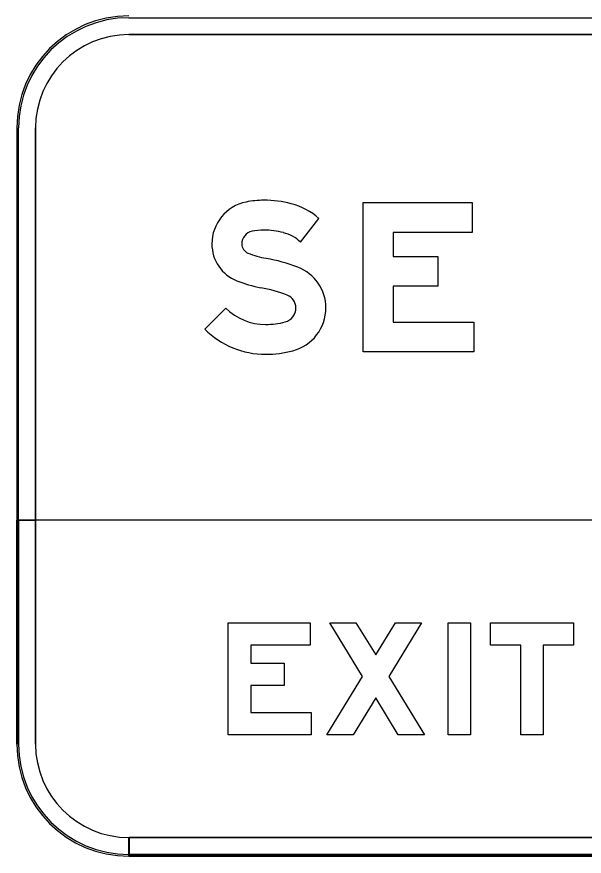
# Model space of a CAD drawing. Extents: x 2149961 to 2150220, y 145114 to 145240.
# Drawn here: x 2150031.52 to 2150036.58, y 145147.13 to 145154.62 of the extents above; entities that cross this region are included whole.
import ezdxf

# ---------------------------------------------------------------- set-up
doc = ezdxf.new("R2010")
doc.units = 0
for name, color, linetype in [('GSBWFILL', 7, 'Continuous'), ('GSCOLORFILL', 7, 'Continuous'), ('GSOUTLINE', 7, 'Continuous')]:
    doc.layers.add(name, color=color, linetype=linetype)

msp = doc.modelspace()

# ---------------------------------------------------------------- linework, layer by layer
at = {"layer": 'GSBWFILL'}
for p, q in [((2150032.52, 145154.4662), (2150046.02, 145154.4662)), ((2150031.52, 145153.6329), (2150031.52, 145148.1329)), ((2150031.6867, 145148.1329), (2150031.6867, 145153.6329)), ((2150031.52, 145148.1329), (2150031.52, 145150.1332)), ((2150031.52, 145150.1332), (2150031.6867, 145150.1332)), ((2150047.02, 145150.1332), (2150031.52, 145150.1332)), ((2150031.52, 145150.1332), (2150031.52, 145148.1329)), ((2150031.6867, 145150.1332), (2150031.6867, 145149.9665)), ((2150031.6867, 145149.9665), (2150031.6867, 145148.1329)), ((2150032.52, 145147.1329), (2150032.52, 145147.2996)), ((2150032.52, 145147.2996), (2150046.02, 145147.2996)), ((2150046.02, 145147.2996), (2150032.5217, 145147.2996)), ((2150032.5217, 145147.2996), (2150032.5217, 145147.1329)), ((2150046.02, 145147.1329), (2150032.52, 145147.1329)), ((2150032.52, 145147.1329), (2150046.02, 145147.1329)), ((2150032.5217, 145147.1329), (2150046.02, 145147.1329))]:
    msp.add_line(p, q, dxfattribs=at)
for points in [[(2150035.5834, 145152.9664), (2150035.5834, 145152.6997), (2150034.8767, 145152.6997), (2150034.8767, 145152.4864), (2150035.2767, 145152.4864), (2150035.2767, 145152.2197), (2150034.8767, 145152.2197), (2150034.8767, 145151.8997), (2150035.5967, 145151.8997), (2150035.5967, 145151.6331), (2150034.6101, 145151.6331), (2150034.6101, 145152.9664)], [(2150034.1364, 145149.2164), (2150034.1364, 145149.0164), (2150033.6064, 145149.0164), (2150033.6064, 145148.8564), (2150033.9064, 145148.8564), (2150033.9064, 145148.6564), (2150033.6064, 145148.6564), (2150033.6064, 145148.4164), (2150034.1464, 145148.4164), (2150034.1464, 145148.2164), (2150033.4064, 145148.2164), (2150033.4064, 145149.2164)], [(2150034.9221, 145148.2164), (2150034.7214, 145148.545), (2150034.5207, 145148.2164), (2150034.2864, 145148.2164), (2150034.6042, 145148.7369), (2150034.3114, 145149.2164), (2150034.5457, 145149.2164), (2150034.7214, 145148.9288), (2150034.8971, 145149.2164), (2150035.1314, 145149.2164), (2150034.8386, 145148.7369), (2150035.1564, 145148.2164)], [(2150035.3664, 145149.2164), (2150035.5664, 145149.2164), (2150035.5664, 145148.2164), (2150035.3664, 145148.2164)], [(2150036.2164, 145148.2164), (2150036.0164, 145148.2164), (2150036.0164, 145149.0164), (2150035.7464, 145149.0164), (2150035.7464, 145149.2164), (2150036.4864, 145149.2164), (2150036.4864, 145149.0164), (2150036.2164, 145149.0164)]]:
    msp.add_lwpolyline(points, close=True, dxfattribs=at)
for points in [[(2150034.0501, 145152.6144), (2150034.215, 145152.8249)], [(2150033.3844, 145152.0249), (2150033.1967, 145151.8355)]]:
    msp.add_lwpolyline(points, dxfattribs=at)
for centre, radius, start, end in [((2150032.52, 145153.6329), 1, 90, 180), ((2150032.52, 145153.6329), 0.8333, 90, 180), ((2150032.52, 145148.1329), 1, 180, 270), ((2150032.52, 145148.1329), 1, 180, 270), ((2150032.52, 145148.1329), 1, 180, 270), ((2150032.52, 145148.1329), 0.8333, 180, 270), ((2150032.52, 145148.1329), 0.8333, 180, 270)]:
    msp.add_arc(centre, radius, start, end, dxfattribs=at)
for centre, major_axis, start_param, end_param in [((2150033.6421, 145152.5972), (0, 0.382), 0.202758, 1.570796), ((2150033.7233, 145152.2019), (0, 0.7855), 0, 0.202758), ((2150033.7233, 145152.0242), (0, 0.9632), 6.026234, 6.283185), ((2150033.8127, 145152.3643), (0, 0.6115), 5.565152, 6.026234), ((2150033.6421, 145152.5972), (0, 0.1153), 0.202758, 1.570796), ((2150033.7233, 145152.2019), (0, 0.5188), 0, 0.202758), ((2150033.7233, 145152.0242), (0, 0.6965), 6.026234, 6.283185), ((2150033.8127, 145152.3643), (0, 0.3448), 5.523837, 6.026234), ((2150033.614, 145152.5972), (0, 0.3538), 1.570796, 2.761249), ((2150033.614, 145152.5972), (0, 0.0872), 1.570796, 2.761249), ((2150033.9046, 145153.324), (0, 0.8699), 2.761249, 2.95744), ((2150033.448, 145150.8729), (0, 1.6233), 5.918637, 6.099033), ((2150033.8883, 145152.0266), (0, 0.3885), 4.712389, 5.918637), ((2150033.9046, 145153.324), (0, 1.1366), 2.761249, 2.95744), ((2150033.448, 145150.8729), (0, 1.3566), 5.918637, 6.099033), ((2150033.8883, 145152.0266), (0, 0.1218), 4.712389, 5.918637), ((2150033.8806, 145152.0266), (0, 0.1295), 3.401517, 4.712389), ((2150033.8806, 145152.0266), (0, 0.3961), 3.401517, 4.712389), ((2150033.7396, 145152.3832), (0, 0.5044), 2.360607, 3.141593), ((2150033.7396, 145152.5569), (0, 0.6782), 3.141593, 3.401517), ((2150033.7396, 145152.3832), (0, 0.7711), 2.360607, 3.141593), ((2150033.7396, 145152.5569), (0, 0.9449), 3.141593, 3.401517)]:
    msp.add_ellipse(centre, major_axis=major_axis, ratio=0.999994, start_param=start_param, end_param=end_param, dxfattribs=at)
at = {"layer": 'GSCOLORFILL'}
for p, q in [((2150032.52, 145154.6162), (2150046.02, 145154.6162)), ((2150032.52, 145154.4662), (2150046.02, 145154.4662)), ((2150031.52, 145153.6329), (2150031.52, 145148.1329)), ((2150031.52, 145153.6329), (2150031.52, 145148.1329)), ((2150031.52, 145153.6329), (2150031.52, 145148.1329)), ((2150031.5367, 145148.1329), (2150031.5367, 145153.6329)), ((2150031.6867, 145148.1329), (2150031.6867, 145153.6329)), ((2150047.02, 145150.1332), (2150031.52, 145150.1332)), ((2150031.52, 145150.1332), (2150031.52, 145148.1329)), ((2150031.52, 145148.1329), (2150031.52, 145150.1332)), ((2150031.52, 145150.1332), (2150031.6867, 145150.1332)), ((2150031.52, 145148.1329), (2150031.52, 145150.1332)), ((2150031.52, 145150.1332), (2150031.5367, 145150.1332)), ((2150031.5367, 145150.1332), (2150031.5367, 145150.1165)), ((2150031.5367, 145150.1165), (2150031.5367, 145148.1329)), ((2150031.6867, 145150.1332), (2150031.6867, 145149.9665)), ((2150031.6867, 145149.9665), (2150031.6867, 145148.1329)), ((2150032.52, 145147.1329), (2150032.52, 145147.2996)), ((2150032.52, 145147.2996), (2150046.02, 145147.2996)), ((2150046.02, 145147.2996), (2150032.5217, 145147.2996)), ((2150032.5217, 145147.2996), (2150032.5217, 145147.1329)), ((2150032.52, 145147.1329), (2150032.52, 145147.1496)), ((2150032.52, 145147.1496), (2150046.02, 145147.1496)), ((2150032.52, 145147.1329), (2150046.02, 145147.1329)), ((2150032.52, 145147.1329), (2150046.02, 145147.1329)), ((2150046.02, 145147.1329), (2150032.52, 145147.1329)), ((2150046.02, 145147.1329), (2150032.52, 145147.1329)), ((2150046.02, 145147.1496), (2150032.5202, 145147.1496)), ((2150032.5202, 145147.1496), (2150032.5202, 145147.1329)), ((2150032.5202, 145147.1329), (2150046.02, 145147.1329)), ((2150032.5217, 145147.1329), (2150046.02, 145147.1329))]:
    msp.add_line(p, q, dxfattribs=at)
for points in [[(2150035.5834, 145152.9664), (2150035.5834, 145152.6997), (2150034.8767, 145152.6997), (2150034.8767, 145152.4864), (2150035.2767, 145152.4864), (2150035.2767, 145152.2197), (2150034.8767, 145152.2197), (2150034.8767, 145151.8997), (2150035.5967, 145151.8997), (2150035.5967, 145151.6331), (2150034.6101, 145151.6331), (2150034.6101, 145152.9664)], [(2150034.1364, 145149.2164), (2150034.1364, 145149.0164), (2150033.6064, 145149.0164), (2150033.6064, 145148.8564), (2150033.9064, 145148.8564), (2150033.9064, 145148.6564), (2150033.6064, 145148.6564), (2150033.6064, 145148.4164), (2150034.1464, 145148.4164), (2150034.1464, 145148.2164), (2150033.4064, 145148.2164), (2150033.4064, 145149.2164)], [(2150034.9221, 145148.2164), (2150034.7214, 145148.545), (2150034.5207, 145148.2164), (2150034.2864, 145148.2164), (2150034.6042, 145148.7369), (2150034.3114, 145149.2164), (2150034.5457, 145149.2164), (2150034.7214, 145148.9288), (2150034.8971, 145149.2164), (2150035.1314, 145149.2164), (2150034.8386, 145148.7369), (2150035.1564, 145148.2164)], [(2150035.3664, 145149.2164), (2150035.5664, 145149.2164), (2150035.5664, 145148.2164), (2150035.3664, 145148.2164)], [(2150036.2164, 145148.2164), (2150036.0164, 145148.2164), (2150036.0164, 145149.0164), (2150035.7464, 145149.0164), (2150035.7464, 145149.2164), (2150036.4864, 145149.2164), (2150036.4864, 145149.0164), (2150036.2164, 145149.0164)]]:
    msp.add_lwpolyline(points, close=True, dxfattribs=at)
for points in [[(2150034.0501, 145152.6144), (2150034.215, 145152.8249)], [(2150033.3844, 145152.0249), (2150033.1967, 145151.8355)]]:
    msp.add_lwpolyline(points, dxfattribs=at)
for centre, radius, start, end in [((2150032.52, 145153.6329), 1, 90, 180), ((2150032.52, 145153.6329), 1, 90, 180), ((2150032.52, 145153.6329), 1, 90, 180), ((2150032.52, 145153.6329), 0.9833, 90, 180), ((2150032.52, 145153.6329), 0.8333, 90, 180), ((2150032.52, 145148.1329), 1, 180, 270), ((2150032.52, 145148.1329), 1, 180, 270), ((2150032.52, 145148.1329), 1, 180, 270), ((2150032.52, 145148.1329), 1, 180, 270), ((2150032.52, 145148.1329), 1, 180, 270), ((2150032.52, 145148.1329), 1, 180, 270), ((2150032.52, 145148.1329), 0.9833, 180, 270), ((2150032.52, 145148.1329), 0.9833, 180, 270), ((2150032.52, 145148.1329), 0.8333, 180, 270), ((2150032.52, 145148.1329), 0.8333, 180, 270)]:
    msp.add_arc(centre, radius, start, end, dxfattribs=at)
for centre, major_axis, start_param, end_param in [((2150033.6421, 145152.5972), (0, 0.382), 0.202758, 1.570796), ((2150033.7233, 145152.2019), (0, 0.7855), 0, 0.202758), ((2150033.7233, 145152.0242), (0, 0.9632), 6.026234, 6.283185), ((2150033.8127, 145152.3643), (0, 0.6115), 5.565152, 6.026234), ((2150033.6421, 145152.5972), (0, 0.1153), 0.202758, 1.570796), ((2150033.7233, 145152.2019), (0, 0.5188), 0, 0.202758), ((2150033.7233, 145152.0242), (0, 0.6965), 6.026234, 6.283185), ((2150033.8127, 145152.3643), (0, 0.3448), 5.523837, 6.026234), ((2150033.614, 145152.5972), (0, 0.3538), 1.570796, 2.761249), ((2150033.614, 145152.5972), (0, 0.0872), 1.570796, 2.761249), ((2150033.9046, 145153.324), (0, 0.8699), 2.761249, 2.95744), ((2150033.448, 145150.8729), (0, 1.6233), 5.918637, 6.099033), ((2150033.8883, 145152.0266), (0, 0.3885), 4.712389, 5.918637), ((2150033.9046, 145153.324), (0, 1.1366), 2.761249, 2.95744), ((2150033.448, 145150.8729), (0, 1.3566), 5.918637, 6.099033), ((2150033.8883, 145152.0266), (0, 0.1218), 4.712389, 5.918637), ((2150033.8806, 145152.0266), (0, 0.1295), 3.401517, 4.712389), ((2150033.8806, 145152.0266), (0, 0.3961), 3.401517, 4.712389), ((2150033.7396, 145152.3832), (0, 0.5044), 2.360607, 3.141593), ((2150033.7396, 145152.5569), (0, 0.6782), 3.141593, 3.401517), ((2150033.7396, 145152.3832), (0, 0.7711), 2.360607, 3.141593), ((2150033.7396, 145152.5569), (0, 0.9449), 3.141593, 3.401517)]:
    msp.add_ellipse(centre, major_axis=major_axis, ratio=0.999994, start_param=start_param, end_param=end_param, dxfattribs=at)
at = {"layer": 'GSOUTLINE'}
for p, q in [((2150046.02, 145154.4662), (2150032.52, 145154.4662)), ((2150031.52, 145153.6329), (2150031.52, 145148.1329)), ((2150031.6867, 145153.6329), (2150031.6867, 145148.1329)), ((2150031.52, 145148.1329), (2150031.52, 145150.1332)), ((2150031.52, 145150.1332), (2150031.6867, 145150.1332)), ((2150047.02, 145150.1332), (2150031.52, 145150.1332)), ((2150031.52, 145150.1332), (2150031.52, 145148.1329)), ((2150031.6867, 145150.1332), (2150031.6867, 145149.9665)), ((2150031.6867, 145149.9665), (2150031.6867, 145148.1329)), ((2150032.52, 145147.2996), (2150046.02, 145147.2996)), ((2150032.52, 145147.2996), (2150046.02, 145147.2996)), ((2150032.52, 145147.1329), (2150046.02, 145147.1329)), ((2150046.02, 145147.1329), (2150032.52, 145147.1329)), ((2150032.52, 145147.1329), (2150046.02, 145147.1329))]:
    msp.add_line(p, q, dxfattribs=at)
for points in [[(2150035.5834, 145152.9664), (2150035.5834, 145152.6997), (2150034.8767, 145152.6997), (2150034.8767, 145152.4864), (2150035.2767, 145152.4864), (2150035.2767, 145152.2197), (2150034.8767, 145152.2197), (2150034.8767, 145151.8997), (2150035.5967, 145151.8997), (2150035.5967, 145151.6331), (2150034.6101, 145151.6331), (2150034.6101, 145152.9664)], [(2150034.1364, 145149.2164), (2150034.1364, 145149.0164), (2150033.6064, 145149.0164), (2150033.6064, 145148.8564), (2150033.9064, 145148.8564), (2150033.9064, 145148.6564), (2150033.6064, 145148.6564), (2150033.6064, 145148.4164), (2150034.1464, 145148.4164), (2150034.1464, 145148.2164), (2150033.4064, 145148.2164), (2150033.4064, 145149.2164)], [(2150034.9221, 145148.2164), (2150034.7214, 145148.545), (2150034.5207, 145148.2164), (2150034.2864, 145148.2164), (2150034.6042, 145148.7369), (2150034.3114, 145149.2164), (2150034.5457, 145149.2164), (2150034.7214, 145148.9288), (2150034.8971, 145149.2164), (2150035.1314, 145149.2164), (2150034.8386, 145148.7369), (2150035.1564, 145148.2164)], [(2150035.3664, 145149.2164), (2150035.5664, 145149.2164), (2150035.5664, 145148.2164), (2150035.3664, 145148.2164)], [(2150036.2164, 145148.2164), (2150036.0164, 145148.2164), (2150036.0164, 145149.0164), (2150035.7464, 145149.0164), (2150035.7464, 145149.2164), (2150036.4864, 145149.2164), (2150036.4864, 145149.0164), (2150036.2164, 145149.0164)]]:
    msp.add_lwpolyline(points, close=True, dxfattribs=at)
for points in [[(2150034.0501, 145152.6144), (2150034.215, 145152.8249)], [(2150033.3844, 145152.0249), (2150033.1967, 145151.8355)]]:
    msp.add_lwpolyline(points, dxfattribs=at)
for centre, radius, start, end in [((2150032.52, 145153.6329), 1, 90, 180), ((2150032.52, 145153.6329), 0.8333, 90, 180), ((2150032.52, 145148.1329), 1, 180, 270), ((2150032.52, 145148.1329), 1, 180, 270), ((2150032.52, 145148.1329), 1, 180, 270), ((2150032.52, 145148.1329), 0.8333, 180, 270), ((2150032.52, 145148.1329), 0.8333, 180, 270)]:
    msp.add_arc(centre, radius, start, end, dxfattribs=at)
for centre, major_axis, start_param, end_param in [((2150033.6421, 145152.5972), (0, 0.382), 0.202758, 1.570796), ((2150033.7233, 145152.2019), (0, 0.7855), 0, 0.202758), ((2150033.7233, 145152.0242), (0, 0.9632), 6.026234, 6.283185), ((2150033.8127, 145152.3643), (0, 0.6115), 5.565152, 6.026234), ((2150033.6421, 145152.5972), (0, 0.1153), 0.202758, 1.570796), ((2150033.7233, 145152.2019), (0, 0.5188), 0, 0.202758), ((2150033.7233, 145152.0242), (0, 0.6965), 6.026234, 6.283185), ((2150033.8127, 145152.3643), (0, 0.3448), 5.523837, 6.026234), ((2150033.614, 145152.5972), (0, 0.3538), 1.570796, 2.761249), ((2150033.614, 145152.5972), (0, 0.0872), 1.570796, 2.761249), ((2150033.9046, 145153.324), (0, 0.8699), 2.761249, 2.95744), ((2150033.448, 145150.8729), (0, 1.6233), 5.918637, 6.099033), ((2150033.8883, 145152.0266), (0, 0.3885), 4.712389, 5.918637), ((2150033.9046, 145153.324), (0, 1.1366), 2.761249, 2.95744), ((2150033.448, 145150.8729), (0, 1.3566), 5.918637, 6.099033), ((2150033.8883, 145152.0266), (0, 0.1218), 4.712389, 5.918637), ((2150033.8806, 145152.0266), (0, 0.1295), 3.401517, 4.712389), ((2150033.8806, 145152.0266), (0, 0.3961), 3.401517, 4.712389), ((2150033.7396, 145152.3832), (0, 0.5044), 2.360607, 3.141593), ((2150033.7396, 145152.5569), (0, 0.6782), 3.141593, 3.401517), ((2150033.7396, 145152.3832), (0, 0.7711), 2.360607, 3.141593), ((2150033.7396, 145152.5569), (0, 0.9449), 3.141593, 3.401517)]:
    msp.add_ellipse(centre, major_axis=major_axis, ratio=0.999994, start_param=start_param, end_param=end_param, dxfattribs=at)

doc.saveas('drawing.dxf')
